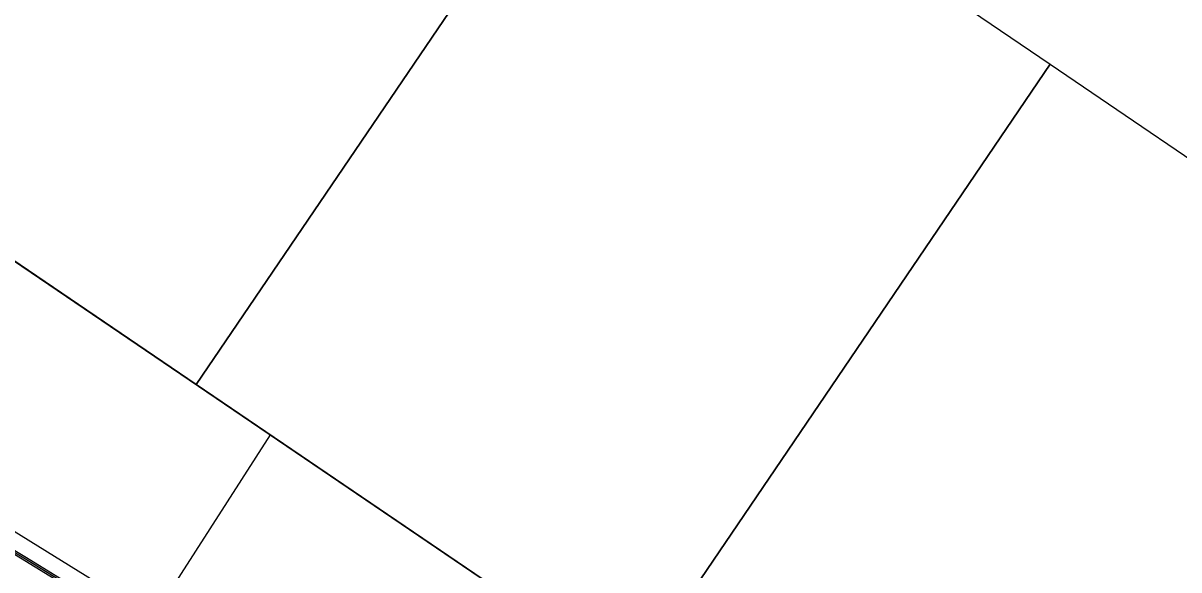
# Model space of a CAD drawing. Extents: x -621145 to -620023, y -1122866 to -1121971.
# Drawn here: x -620574.9 to -620344.4, y -1122484.8 to -1122375.8 of the extents above; entities that cross this region are included whole.
import ezdxf

# ---------------------------------------------------------------- set-up
doc = ezdxf.new("R2010")
doc.units = 0
for name, color, linetype in [('CETIN', 7, 'Continuous'), ('RÁMY', 7, 'Continuous'), ('SSZT-DK', 7, 'Continuous'), ('Vrstva 55', 7, 'Continuous'), ('ČD-T', 7, 'Continuous')]:
    doc.layers.add(name, color=color, linetype=linetype)

msp = doc.modelspace()

# ---------------------------------------------------------------- linework, layer by layer
at = {"layer": 'CETIN'}
msp.add_lwpolyline([(-620926.41, -1122268.7), (-620748.44, -1122376.27), (-620484.52, -1122538.15)], dxfattribs=at)
at = {"layer": 'RÁMY'}
for points in [[(-621061.56, -1122093.92), (-620106.07, -1122742.82), (-620189.51, -1122865.67), (-621144.99, -1122216.77)], [(-620887.83, -1122211.9), (-620106.07, -1122742.82), (-620189.51, -1122865.67), (-620971.26, -1122334.75)], [(-620543.82, -1122266.03), (-620456.95, -1122325.02), (-620540.39, -1122447.87), (-620627.25, -1122388.87)], [(-620456.95, -1122325.02), (-620370.09, -1122384.01), (-620453.52, -1122506.86), (-620540.39, -1122447.87)], [(-620370.09, -1122384.01), (-620283.23, -1122443), (-620366.66, -1122565.85), (-620453.52, -1122506.86)]]:
    msp.add_lwpolyline(points, close=True, dxfattribs=at)
at = {"layer": 'SSZT-DK'}
msp.add_lwpolyline([(-620617.36, -1122456.74), (-620574.42, -1122482.6), (-620528.16, -1122511.11), (-620496.31, -1122530.83), (-620515.02, -1122558.81), (-620500.38, -1122568.61), (-620465.39, -1122591.45), (-620452.16, -1122605.02), (-620438.23, -1122615.5), (-620392.31, -1122655.21), (-620359.04, -1122685.8), (-620308.77, -1122717.8)], dxfattribs=at)
at = {"layer": 'Vrstva 55'}
for p, q in [((-620688.16, -1122408.5), (-620548.9, -1122494.24)), ((-620548.9, -1122494.24), (-620525.58, -1122457.92))]:
    msp.add_line(p, q, dxfattribs=at)
at = {"layer": 'ČD-T'}
msp.add_lwpolyline([(-620617.18, -1122456.5), (-620574.24, -1122482.37), (-620527.97, -1122510.87), (-620481.08, -1122540.08), (-620497, -1122565.38), (-620499.27, -1122568.98), (-620465.21, -1122591.22), (-620451.97, -1122604.79), (-620438.05, -1122615.26), (-620392.12, -1122654.98), (-620358.85, -1122685.56), (-620308.58, -1122717.56)], dxfattribs=at)

doc.saveas('drawing.dxf')
